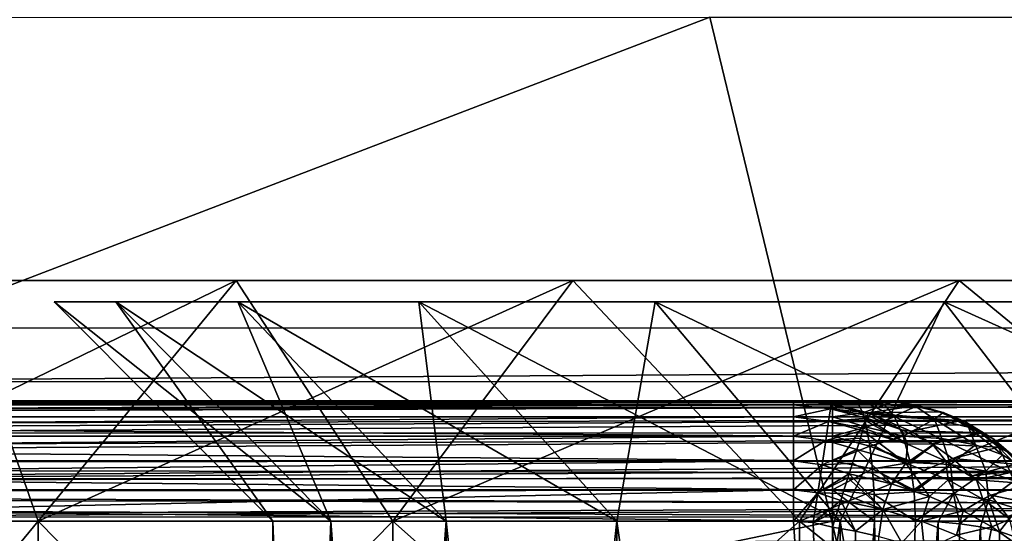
# Model space of a CAD drawing. Header units: metres. Extents: x -206 to 75, y -104 to 104.
# Tile 367 of 656: x -147.37 to -143.28, y 44.93 to 47.06. Entities that reach past the tile are written whole.
import ezdxf

# ---------------------------------------------------------------- set-up
doc = ezdxf.new("R2010")
doc.units = ezdxf.units.M
doc.layers.add('solid_01_1-CONSUMER_THERM_B_125288', color=7, linetype='CONTINUOUS')

msp = doc.modelspace()

# ---------------------------------------------------------------- linework, layer by layer
at = {"layer": 'solid_01_1-CONSUMER_THERM_B_125288'}
for points in [[(-108.467331, 46.871483, 1.5), (-107.910683, 47.194191, 1.5), (-200.514557, 74.966148, 1.5)], [(-109.048912, 46.586853, 1.5), (-108.467331, 46.871483, 1.5), (-200.514557, 74.966148, 1.5)], [(-109.651024, 46.343178, 1.5), (-109.048912, 46.586853, 1.5), (-200.514557, 74.966148, 1.5)], [(-110.268845, 46.142639, 1.5), (-109.651024, 46.343178, 1.5), (-200.514557, 74.966148, 1.5)], [(-110.897278, 45.986664, 1.5), (-110.268845, 46.142639, 1.5), (-200.514557, 74.966148, 1.5)], [(-111.53109, 45.875885, 1.5), (-110.897278, 45.986664, 1.5), (-200.514557, 74.966148, 1.5)], [(-112.794189, 45.78849, 1.5), (-111.53109, 45.875885, 1.5), (-200.514557, 74.966148, 1.5)], [(-168.100571, 58.189758, 1.5), (-112.794189, 45.78849, 1.5), (-200.514557, 74.966148, 1.5)], [(-158.776108, 66.195313), (-102.949013, 67.817345), (-158.757141, -66.251068)], [(-102.949013, 67.817345), (-158.757065, -66.804688), (-158.757141, -66.251068)], [(-102.949013, 67.817345), (-103.148926, 67.301086), (-158.757065, -66.804688)], [(-103.148926, 67.301086), (-103.25058, 66.756882), (-158.757065, -66.804688)], [(-103.25058, 66.756882), (-159.058624, -67.86515), (-158.858719, -67.348892)], [(-103.25058, 66.756882), (-103.250504, 66.203262), (-159.058624, -67.86515)], [(-103.25058, 66.756882), (-158.858719, -67.348892), (-158.757065, -66.804688)], [(-103.250504, 66.203262), (-103.231537, -66.243118), (-159.058624, -67.86515)], [(-76.404617, 63.580017, 75.400002), (-185.604614, 63.572178, 75.400002), (-92.716316, 42.429672, 75.400002)], [(-185.604614, 63.572178, 75.400002), (-93.500069, 42.491352, 75.400002), (-92.716316, 42.429672, 75.400002)], [(-185.604614, 63.572178, 75.400002), (-168.500076, 42.491318, 75.400002), (-93.500069, 42.491352, 75.400002)], [(-168.100571, 58.189758, 1.5), (-166.403046, 57.2313, 1.5), (-112.794189, 45.78849, 1.5)], [(-166.403046, 57.2313, 1.5), (-149.226578, 45.783272, 1.5), (-112.794189, 45.78849, 1.5)], [(-144.503433, 47.075127, 63.5), (-143.392105, 42.481228, 63.5), (-156.500076, 42.48122, 63.5)], [(-155.253433, 47.074356, 63.5), (-144.503433, 47.075127, 63.5), (-156.500076, 42.48122, 63.5)], [(-144.503433, 47.075127, 63.5), (-143.003433, 47.075237, 63.5), (-143.392105, 42.481228, 63.5)], [(-143.003433, 47.075237, 63.5), (-143.392105, 41.183422, 63.5), (-143.392105, 42.481228, 63.5)], [(-143.003433, 47.075237, 63.5), (-142.610916, 41.183422, 63.5), (-143.392105, 41.183422, 63.5)], [(-148.532104, 44.981224, 15.298481), (-147.646606, 45.981224, 15.763157), (-146.472122, 45.981228, 13.820331)], [(-148.532104, 44.981224, 15.298481), (-146.472122, 45.981228, 13.820331), (-147.295151, 44.981224, 13.252318)], [(-147.295151, 44.981224, 35.747681), (-147.646606, 45.981224, 33.236843), (-148.532104, 44.981224, 33.701519)], [(-147.646606, 45.981224, 15.763157), (-147.646606, 45.981224, 33.236843), (-146.472122, 45.981228, 35.179668)], [(-147.295151, 44.981224, 35.747681), (-146.472122, 45.981228, 35.179668), (-147.646606, 45.981224, 33.236843)], [(-146.472122, 45.981228, 13.820331), (-147.646606, 45.981224, 15.763157), (-146.472122, 45.981228, 35.179668)], [(-145.820587, 44.981228, 37.629829), (-146.472122, 45.981228, 35.179668), (-147.295151, 44.981224, 35.747681)], [(-147.295151, 44.981224, 13.252318), (-146.472122, 45.981228, 13.820331), (-145.072021, 45.981228, 12.033241)], [(-147.295151, 44.981224, 13.252318), (-145.072021, 45.981228, 12.033241), (-145.820587, 44.981228, 11.370172)], [(-146.472122, 45.981228, 13.820331), (-146.472122, 45.981228, 35.179668), (-145.072021, 45.981228, 36.966759)], [(-145.820587, 44.981228, 37.629829), (-145.072021, 45.981228, 36.966759), (-146.472122, 45.981228, 35.179668)], [(-145.072021, 45.981228, 12.033241), (-146.472122, 45.981228, 13.820331), (-145.072021, 45.981228, 36.966759)], [(-144.129898, 44.981228, 39.320515), (-145.072021, 45.981228, 36.966759), (-145.820587, 44.981228, 37.629829)], [(-145.820587, 44.981228, 11.370172), (-145.072021, 45.981228, 12.033241), (-143.466721, 45.981228, 10.427949)], [(-145.820587, 44.981228, 11.370172), (-143.466721, 45.981228, 10.427949), (-144.129898, 44.981228, 9.679487)], [(-145.072021, 45.981228, 12.033241), (-145.072021, 45.981228, 36.966759), (-143.466721, 45.981228, 38.572052)], [(-144.129898, 44.981228, 39.320515), (-143.466721, 45.981228, 38.572052), (-145.072021, 45.981228, 36.966759)], [(-143.466721, 45.981228, 10.427949), (-145.072021, 45.981228, 12.033241), (-143.466721, 45.981228, 38.572052)], [(-142.247757, 44.981228, 40.795082), (-143.466721, 45.981228, 38.572052), (-144.129898, 44.981228, 39.320515)], [(-144.129898, 44.981228, 9.679487), (-143.466721, 45.981228, 10.427949), (-141.679626, 45.981228, 9.027862)], [(-144.129898, 44.981228, 9.679487), (-141.679626, 45.981228, 9.027862), (-142.247757, 44.981228, 8.20492)], [(-143.466721, 45.981228, 10.427949), (-143.466721, 45.981228, 38.572052), (-141.679626, 45.981228, 39.972137)], [(-142.247757, 44.981228, 40.795082), (-141.679626, 45.981228, 39.972137), (-143.466721, 45.981228, 38.572052)], [(-141.679626, 45.981228, 9.027862), (-143.466721, 45.981228, 10.427949), (-141.679626, 45.981228, 39.972137)], [(-147.228836, 45.892086, 23.478956), (-146.319778, 44.981228, 23.536163), (-146.078186, 44.981228, 21.623693)], [(-146.9729, 45.892086, 21.452976), (-147.228836, 45.892086, 23.478956), (-146.078186, 44.981228, 21.623693)], [(-147.228836, 45.892086, 25.521044), (-146.319778, 44.981228, 25.463837), (-146.319778, 44.981228, 23.536163)], [(-147.228836, 45.892086, 23.478956), (-147.228836, 45.892086, 25.521044), (-146.319778, 44.981228, 23.536163)], [(-147.228836, 45.892086, 25.521044), (-146.9729, 45.892086, 27.547024), (-146.319778, 44.981228, 25.463837)], [(-146.9729, 45.892086, 21.452976), (-146.9729, 45.892086, 27.547024), (-147.228836, 45.892086, 25.521044)], [(-146.9729, 45.892086, 21.452976), (-147.228836, 45.892086, 25.521044), (-147.228836, 45.892086, 23.478956)], [(-146.9729, 45.892086, 21.452976), (-146.078186, 44.981228, 21.623693), (-145.598785, 44.981228, 19.756582)], [(-146.465042, 45.892086, 19.475067), (-146.9729, 45.892086, 21.452976), (-145.598785, 44.981228, 19.756582)], [(-146.9729, 45.892086, 27.547024), (-146.078186, 44.981228, 27.376307), (-146.319778, 44.981228, 25.463837)], [(-146.9729, 45.892086, 27.547024), (-146.465042, 45.892086, 29.524933), (-146.078186, 44.981228, 27.376307)], [(-146.465042, 45.892086, 19.475067), (-146.465042, 45.892086, 29.524933), (-146.9729, 45.892086, 27.547024)], [(-146.465042, 45.892086, 19.475067), (-146.9729, 45.892086, 27.547024), (-146.9729, 45.892086, 21.452976)], [(-146.465042, 45.892086, 19.475067), (-145.598785, 44.981228, 19.756582), (-144.88916, 44.981228, 17.964279)], [(-145.713318, 45.892086, 17.576431), (-146.465042, 45.892086, 19.475067), (-144.88916, 44.981228, 17.964279)], [(-146.465042, 45.892086, 29.524933), (-145.598785, 44.981228, 29.243418), (-146.078186, 44.981228, 27.376307)], [(-146.465042, 45.892086, 29.524933), (-145.713318, 45.892086, 31.423569), (-145.598785, 44.981228, 29.243418)], [(-145.713318, 45.892086, 17.576431), (-145.713318, 45.892086, 31.423569), (-146.465042, 45.892086, 29.524933)], [(-145.713318, 45.892086, 17.576431), (-146.465042, 45.892086, 29.524933), (-146.465042, 45.892086, 19.475067)], [(-145.713318, 45.892086, 17.576431), (-144.88916, 44.981228, 17.964279), (-143.960495, 44.981228, 16.275049)], [(-144.729584, 45.892086, 15.787013), (-145.713318, 45.892086, 17.576431), (-143.960495, 44.981228, 16.275049)], [(-145.713318, 45.892086, 31.423569), (-144.88916, 44.981228, 31.035721), (-145.598785, 44.981228, 29.243418)], [(-145.713318, 45.892086, 31.423569), (-144.729584, 45.892086, 33.212986), (-144.88916, 44.981228, 31.035721)], [(-144.729584, 45.892086, 15.787013), (-144.729584, 45.892086, 33.212986), (-145.713318, 45.892086, 31.423569)], [(-144.729584, 45.892086, 15.787013), (-145.713318, 45.892086, 31.423569), (-145.713318, 45.892086, 17.576431)], [(-144.729584, 45.892086, 33.212986), (-143.960495, 44.981228, 32.724949), (-144.88916, 44.981228, 31.035721)], [(-144.729584, 45.892086, 15.787013), (-143.960495, 44.981228, 16.275049), (-142.827438, 44.981228, 14.715532)], [(-143.529312, 45.892086, 14.134979), (-144.729584, 45.892086, 15.787013), (-142.827438, 44.981228, 14.715532)], [(-144.729584, 45.892086, 33.212986), (-143.529312, 45.892086, 34.865021), (-143.960495, 44.981228, 32.724949)], [(-143.529312, 45.892086, 14.134979), (-143.529312, 45.892086, 34.865021), (-144.729584, 45.892086, 33.212986)], [(-143.529312, 45.892086, 14.134979), (-144.729584, 45.892086, 33.212986), (-144.729584, 45.892086, 15.787013)], [(-143.529312, 45.892086, 34.865021), (-142.827438, 44.981228, 34.28447), (-143.960495, 44.981228, 32.724949)], [(-143.529312, 45.892086, 14.134979), (-142.827438, 44.981228, 14.715532), (-141.507858, 44.981228, 13.310323)], [(-142.131424, 45.892086, 12.64638), (-143.529312, 45.892086, 14.134979), (-141.507858, 44.981228, 13.310323)], [(-143.529312, 45.892086, 34.865021), (-142.131424, 45.892086, 36.353619), (-142.827438, 44.981228, 34.28447)], [(-142.131424, 45.892086, 12.64638), (-142.131424, 45.892086, 36.353619), (-143.529312, 45.892086, 34.865021)], [(-142.131424, 45.892086, 12.64638), (-143.529312, 45.892086, 34.865021), (-143.529312, 45.892086, 14.134979)], [(-149.226547, 45.559605, 1.525335), (-112.794189, 45.78849, 1.5), (-149.226578, 45.783272, 1.5)], [(-112.794151, 45.564819, 1.525335), (-112.794189, 45.78849, 1.5), (-149.226547, 45.559605, 1.525335)], [(-112.794151, 45.564819, 1.525335), (-149.226547, 45.559605, 1.525335), (-149.226517, 45.347065, 1.600154)], [(-112.794121, 45.35228, 1.600154), (-112.794151, 45.564819, 1.525335), (-149.226517, 45.347065, 1.600154)], [(-168.500076, 45.481216, 46.5), (-139.069153, 45.481228, 46.97401), (-138.557831, 45.481232, 46.681797)], [(-168.500076, 45.481216, 46.5), (-138.557831, 45.481232, 46.681797), (-138.2155, 45.481232, 46.5)], [(-168.500076, 45.481216, 46.5), (-138.2155, 45.481232, 46.5), (-138.2155, 45.476959, 46.434788)], [(-168.500076, 45.481216, 46.5), (-147.956772, 45.481224, 47.5), (-139.891785, 45.481228, 47.5)], [(-168.500076, 45.481216, 46.5), (-139.891785, 45.481228, 47.5), (-139.069153, 45.481228, 46.97401)], [(-168.500076, 45.464314, 46.371098), (-168.500076, 45.481216, 46.5), (-138.2155, 45.476959, 46.434788)], [(-144.155396, 45.481228, 56.5), (-156.021866, 45.466068, 56.622162), (-156.021866, 45.464184, 56.62941)], [(-150.088577, 45.481224, 56.5), (-156.021866, 45.466068, 56.622162), (-144.155396, 45.481228, 56.5)], [(-144.155396, 45.464191, 56.62941), (-144.155396, 45.481228, 56.5), (-156.021866, 45.464184, 56.62941)], [(-156.021866, 45.466068, 47.622162), (-139.891785, 45.476952, 47.565262), (-139.891785, 45.481228, 47.5)], [(-156.021866, 45.466068, 47.622162), (-139.891785, 45.481228, 47.5), (-147.956772, 45.481224, 47.5)], [(-143.992859, 45.464191, 55.37059), (-156.021866, 45.466068, 55.377838), (-156.021759, 45.48122, 55.5)], [(-143.992859, 45.464191, 55.37059), (-156.021759, 45.48122, 55.5), (-150.007309, 45.481224, 55.5)], [(-150.007309, 45.481224, 55.5), (-150.088577, 45.481224, 56.5), (-144.155396, 45.481228, 56.5)], [(-143.99704, 45.481228, 56.012093), (-150.007309, 45.481224, 55.5), (-144.155396, 45.481228, 56.5)], [(-143.992859, 45.464191, 55.37059), (-150.007309, 45.481224, 55.5), (-143.992859, 45.481228, 55.5)], [(-143.99704, 45.481228, 56.012093), (-143.992859, 45.481228, 55.5), (-150.007309, 45.481224, 55.5)], [(-143.997818, 45.468765, 56.523022), (-144.155396, 45.481228, 56.5), (-144.155396, 45.464191, 56.62941)], [(-143.99704, 45.481228, 56.012093), (-144.155396, 45.481228, 56.5), (-143.997818, 45.468765, 56.523022)], [(-143.730499, 45.476486, 55.567108), (-143.820663, 45.481228, 55.530624), (-143.997818, 45.468765, 56.523022)], [(-143.99704, 45.481228, 56.012093), (-143.997818, 45.468765, 56.523022), (-143.820663, 45.481228, 55.530624)], [(-143.99704, 45.481228, 56.012093), (-143.820663, 45.481228, 55.530624), (-143.992859, 45.481228, 55.5)], [(-143.885956, 45.468693, 55.398159), (-143.992859, 45.464191, 55.37059), (-143.992859, 45.481228, 55.5)], [(-143.905411, 45.481228, 55.507713), (-143.885956, 45.468693, 55.398159), (-143.992859, 45.481228, 55.5)], [(-143.820663, 45.481228, 55.530624), (-143.905411, 45.481228, 55.507713), (-143.992859, 45.481228, 55.5)], [(-143.778625, 45.466099, 55.415989), (-143.885956, 45.468693, 55.398159), (-143.905411, 45.481228, 55.507713)], [(-143.778625, 45.466099, 55.415989), (-143.905411, 45.481228, 55.507713), (-143.820663, 45.481228, 55.530624)], [(-143.730499, 45.476486, 55.567108), (-143.778625, 45.466099, 55.415989), (-143.820663, 45.481228, 55.530624)], [(-168.500076, 45.464314, 46.371098), (-138.2155, 45.476959, 46.434788), (-138.2155, 45.464199, 46.370613)], [(-168.500076, 45.414425, 46.25034), (-168.500076, 45.464314, 46.371098), (-138.2155, 45.464199, 46.370613)], [(-168.500076, 45.414425, 46.25034), (-138.2155, 45.464199, 46.370613), (-138.2155, 45.414215, 46.249954)], [(-156.021866, 45.464184, 47.629406), (-139.891785, 45.464191, 47.62941), (-139.891785, 45.476952, 47.565262)], [(-156.021866, 45.466068, 47.622162), (-156.021866, 45.464184, 47.629406), (-139.891785, 45.476952, 47.565262)], [(-143.992859, 45.464191, 55.37059), (-156.021866, 45.464184, 55.370594), (-156.021866, 45.466068, 55.377838)], [(-144.155396, 45.464191, 56.62941), (-156.021866, 45.464184, 56.62941), (-156.021866, 45.417259, 56.744686)], [(-144.155396, 45.464191, 56.62941), (-156.021866, 45.417259, 56.744686), (-156.021866, 45.414238, 56.749996)], [(-144.155396, 45.414238, 56.75), (-144.155396, 45.464191, 56.62941), (-156.021866, 45.414238, 56.749996)], [(-156.021866, 45.414238, 47.749996), (-139.891785, 45.414242, 47.749996), (-139.891785, 45.464191, 47.62941)], [(-156.021866, 45.417259, 47.744686), (-156.021866, 45.414238, 47.749996), (-139.891785, 45.464191, 47.62941)], [(-156.021866, 45.464184, 47.629406), (-156.021866, 45.417259, 47.744686), (-139.891785, 45.464191, 47.62941)], [(-143.992859, 45.464191, 55.37059), (-156.021866, 45.417259, 55.255318), (-156.021866, 45.464184, 55.370594)], [(-143.992859, 45.464191, 55.37059), (-143.992859, 45.414242, 55.25), (-156.021866, 45.417259, 55.255318)], [(-144.001144, 45.447189, 56.64785), (-143.997818, 45.468765, 56.523022), (-144.155396, 45.464191, 56.62941)], [(-144.001144, 45.447189, 56.64785), (-144.155396, 45.464191, 56.62941), (-144.155396, 45.414238, 56.75)], [(-144.009079, 45.395287, 56.76318), (-144.001144, 45.447189, 56.64785), (-144.155396, 45.414238, 56.75)], [(-143.851486, 45.408741, 56.659592), (-144.001144, 45.447189, 56.64785), (-144.009079, 45.395287, 56.76318)], [(-143.844315, 45.431698, 56.545731), (-143.997818, 45.468765, 56.523022), (-144.001144, 45.447189, 56.64785)], [(-143.847931, 45.42009, 56.618565), (-143.844315, 45.431698, 56.545731), (-144.001144, 45.447189, 56.64785)], [(-143.851486, 45.408741, 56.659592), (-143.847931, 45.42009, 56.618565), (-144.001144, 45.447189, 56.64785)], [(-143.63942, 45.461536, 55.609371), (-143.730499, 45.476486, 55.567108), (-143.997818, 45.468765, 56.523022)], [(-143.63942, 45.461536, 55.609371), (-143.997818, 45.468765, 56.523022), (-143.844315, 45.431698, 56.545731)], [(-143.885956, 45.468693, 55.398159), (-143.867462, 45.431713, 55.294109), (-143.992859, 45.464191, 55.37059)], [(-143.867462, 45.431713, 55.294109), (-143.992859, 45.414242, 55.25), (-143.992859, 45.464191, 55.37059)], [(-143.776093, 45.464191, 55.409096), (-143.867462, 45.431713, 55.294109), (-143.885956, 45.468693, 55.398159)], [(-143.778625, 45.466099, 55.415989), (-143.776093, 45.464191, 55.409096), (-143.885956, 45.468693, 55.398159)], [(-143.776093, 45.464191, 55.409096), (-143.736404, 45.417305, 55.300938), (-143.867462, 45.431713, 55.294109)], [(-143.549179, 45.435539, 55.65704), (-143.63942, 45.461536, 55.609371), (-143.844315, 45.431698, 56.545731)], [(-143.64711, 45.457542, 55.479111), (-143.778625, 45.466099, 55.415989), (-143.730499, 45.476486, 55.567108)], [(-143.64711, 45.457542, 55.479111), (-143.776093, 45.464191, 55.409096), (-143.778625, 45.466099, 55.415989)], [(-143.64711, 45.457542, 55.479111), (-143.736404, 45.417305, 55.300938), (-143.776093, 45.464191, 55.409096)], [(-143.64711, 45.457542, 55.479111), (-143.568558, 45.405487, 55.384296), (-143.736404, 45.417305, 55.300938)], [(-143.64711, 45.457542, 55.479111), (-143.730499, 45.476486, 55.567108), (-143.63942, 45.461536, 55.609371)], [(-143.64711, 45.457542, 55.479111), (-143.63942, 45.461536, 55.609371), (-143.533188, 45.432831, 55.563313)], [(-143.64711, 45.457542, 55.479111), (-143.533188, 45.432831, 55.563313), (-143.568558, 45.405487, 55.384296)], [(-143.533188, 45.432831, 55.563313), (-143.63942, 45.461536, 55.609371), (-143.549179, 45.435539, 55.65704)], [(-168.500076, 45.334953, 46.146633), (-168.500076, 45.414425, 46.25034), (-138.2155, 45.414215, 46.249954)], [(-168.500076, 45.334953, 46.146633), (-138.2155, 45.414215, 46.249954), (-138.2155, 45.334759, 46.14642)], [(-143.992859, 45.414242, 55.25), (-156.021866, 45.414238, 55.250008), (-156.021866, 45.417259, 55.255318)], [(-156.021866, 45.334579, 47.853752), (-139.891785, 45.334785, 47.85355), (-139.891785, 45.414242, 47.749996)], [(-156.021866, 45.414238, 47.749996), (-156.021866, 45.334579, 47.853752), (-139.891785, 45.414242, 47.749996)], [(-143.992859, 45.414242, 55.25), (-143.992859, 45.334782, 55.146446), (-156.021866, 45.414238, 55.250008)], [(-144.155396, 45.414238, 56.75), (-156.021866, 45.414238, 56.749996), (-156.021866, 45.334579, 56.853752)], [(-144.155396, 45.334778, 56.853554), (-144.155396, 45.414238, 56.75), (-156.021866, 45.334579, 56.853752)], [(-143.992859, 45.334782, 55.146446), (-156.021866, 45.334579, 55.146252), (-156.021866, 45.414238, 55.250008)], [(-144.009079, 45.395287, 56.76318), (-144.155396, 45.414238, 56.75), (-144.155396, 45.334778, 56.853554)], [(-144.021133, 45.316383, 56.861607), (-144.009079, 45.395287, 56.76318), (-144.155396, 45.334778, 56.853554)], [(-143.867554, 45.35733, 56.771332), (-144.009079, 45.395287, 56.76318), (-144.021133, 45.316383, 56.861607)], [(-143.854736, 45.398338, 56.688892), (-143.851486, 45.408741, 56.659592), (-144.009079, 45.395287, 56.76318)], [(-143.864548, 45.366928, 56.755089), (-143.854736, 45.398338, 56.688892), (-144.009079, 45.395287, 56.76318)], [(-143.867554, 45.35733, 56.771332), (-143.864548, 45.366928, 56.755089), (-144.009079, 45.395287, 56.76318)], [(-143.867462, 45.431713, 55.294109), (-143.850891, 45.372143, 55.200768), (-143.992859, 45.414242, 55.25)], [(-143.850891, 45.372143, 55.200768), (-143.992859, 45.334782, 55.146446), (-143.992859, 45.414242, 55.25)], [(-143.734558, 45.414242, 55.295883), (-143.850891, 45.372143, 55.200768), (-143.867462, 45.431713, 55.294109)], [(-143.736404, 45.417305, 55.300938), (-143.734558, 45.414242, 55.295883), (-143.867462, 45.431713, 55.294109)], [(-143.680481, 45.300941, 56.727978), (-143.854736, 45.398338, 56.688892), (-143.864548, 45.366928, 56.755089)], [(-143.680481, 45.300941, 56.727978), (-143.851486, 45.408741, 56.659592), (-143.854736, 45.398338, 56.688892)], [(-143.704544, 45.360744, 56.624126), (-143.847931, 45.42009, 56.618565), (-143.851486, 45.408741, 56.659592)], [(-143.680481, 45.300941, 56.727978), (-143.704544, 45.360744, 56.624126), (-143.851486, 45.408741, 56.659592)], [(-143.734558, 45.414242, 55.295883), (-143.698837, 45.334621, 55.198517), (-143.850891, 45.372143, 55.200768)], [(-143.704544, 45.360744, 56.624126), (-143.844315, 45.431698, 56.545731), (-143.847931, 45.42009, 56.618565)], [(-143.461685, 45.398029, 55.709557), (-143.549179, 45.435539, 55.65704), (-143.844315, 45.431698, 56.545731)], [(-143.704544, 45.360744, 56.624126), (-143.66713, 45.355541, 56.563461), (-143.844315, 45.431698, 56.545731)], [(-143.461685, 45.398029, 55.709557), (-143.844315, 45.431698, 56.545731), (-143.66713, 45.355541, 56.563461)], [(-143.568558, 45.405487, 55.384296), (-143.734558, 45.414242, 55.295883), (-143.736404, 45.417305, 55.300938)], [(-143.568558, 45.405487, 55.384296), (-143.698837, 45.334621, 55.198517), (-143.734558, 45.414242, 55.295883)], [(-143.568558, 45.405487, 55.384296), (-143.537735, 45.325245, 55.275852), (-143.698837, 45.334621, 55.198517)], [(-143.378723, 45.348938, 55.766171), (-143.461685, 45.398029, 55.709557), (-143.66713, 45.355541, 56.563461)], [(-143.533188, 45.432831, 55.563313), (-143.427948, 45.371956, 55.497536), (-143.568558, 45.405487, 55.384296)], [(-143.568558, 45.405487, 55.384296), (-143.398193, 45.298378, 55.379406), (-143.537735, 45.325245, 55.275852)], [(-143.568558, 45.405487, 55.384296), (-143.427948, 45.371956, 55.497536), (-143.398193, 45.298378, 55.379406)], [(-143.442169, 45.394783, 55.661945), (-143.549179, 45.435539, 55.65704), (-143.461685, 45.398029, 55.709557)], [(-143.533188, 45.432831, 55.563313), (-143.549179, 45.435539, 55.65704), (-143.442169, 45.394783, 55.661945)], [(-143.533188, 45.432831, 55.563313), (-143.442169, 45.394783, 55.661945), (-143.427948, 45.371956, 55.497536)], [(-143.442169, 45.394783, 55.661945), (-143.461685, 45.398029, 55.709557), (-143.378723, 45.348938, 55.766171)], [(-143.877167, 45.326565, 56.815689), (-143.867554, 45.35733, 56.771332), (-144.021133, 45.316383, 56.861607)], [(-143.850891, 45.372143, 55.200768), (-143.837036, 45.292973, 55.122814), (-143.992859, 45.334782, 55.146446)], [(-143.687698, 45.222572, 56.827118), (-143.867554, 45.35733, 56.771332), (-143.877167, 45.326565, 56.815689)], [(-143.680481, 45.300941, 56.727978), (-143.864548, 45.366928, 56.755089), (-143.867554, 45.35733, 56.771332)], [(-143.687698, 45.222572, 56.827118), (-143.680481, 45.300941, 56.727978), (-143.867554, 45.35733, 56.771332)], [(-143.698837, 45.334621, 55.198517), (-143.837036, 45.292973, 55.122814), (-143.850891, 45.372143, 55.200768)], [(-143.704544, 45.360744, 56.624126), (-143.579132, 45.303082, 56.564575), (-143.66713, 45.355541, 56.563461)], [(-143.680481, 45.300941, 56.727978), (-143.579132, 45.303082, 56.564575), (-143.704544, 45.360744, 56.624126)], [(-143.378723, 45.348938, 55.766171), (-143.66713, 45.355541, 56.563461), (-143.579132, 45.303082, 56.564575)], [(-143.442169, 45.394783, 55.661945), (-143.378723, 45.348938, 55.766171), (-143.375778, 45.346912, 55.768322)], [(-143.442169, 45.394783, 55.661945), (-143.375778, 45.346912, 55.768322), (-143.321777, 45.321663, 55.629223)], [(-143.442169, 45.394783, 55.661945), (-143.321777, 45.321663, 55.629223), (-143.427948, 45.371956, 55.497536)], [(-143.427948, 45.371956, 55.497536), (-143.286118, 45.257282, 55.500992), (-143.398193, 45.298378, 55.379406)], [(-143.427948, 45.371956, 55.497536), (-143.321777, 45.321663, 55.629223), (-143.286118, 45.257282, 55.500992)], [(-168.500076, 45.231331, 46.067051), (-168.500076, 45.334953, 46.146633), (-138.2155, 45.334759, 46.14642)], [(-168.500076, 45.231331, 46.067051), (-138.2155, 45.334759, 46.14642), (-138.2155, 45.231232, 46.06699)], [(-156.021866, 45.231228, 47.93301), (-139.891785, 45.231232, 47.93301), (-139.891785, 45.334785, 47.85355)], [(-156.021866, 45.334579, 47.853752), (-156.021866, 45.231228, 47.93301), (-139.891785, 45.334785, 47.85355)], [(-143.992859, 45.334782, 55.146446), (-143.992859, 45.231228, 55.066986), (-156.021866, 45.334579, 55.146252)], [(-144.155396, 45.334778, 56.853554), (-156.021866, 45.334579, 56.853752), (-156.021866, 45.231224, 56.93301)], [(-144.155396, 45.231224, 56.933014), (-144.155396, 45.334778, 56.853554), (-156.021866, 45.231224, 56.93301)], [(-143.992859, 45.231228, 55.066986), (-156.021866, 45.231228, 55.06699), (-156.021866, 45.334579, 55.146252)], [(-112.794121, 45.35228, 1.600154), (-149.226517, 45.347065, 1.600154), (-149.226486, 45.156673, 1.720659)], [(-112.794098, 45.161888, 1.720659), (-112.794121, 45.35228, 1.600154), (-149.226486, 45.156673, 1.720659)], [(-144.021133, 45.316383, 56.861607), (-144.155396, 45.334778, 56.853554), (-144.155396, 45.231224, 56.933014)], [(-144.036499, 45.215553, 56.936806), (-144.021133, 45.316383, 56.861607), (-144.155396, 45.231224, 56.933014)], [(-143.892258, 45.278294, 56.869221), (-144.021133, 45.316383, 56.861607), (-144.036499, 45.215553, 56.936806)], [(-143.892258, 45.278294, 56.869221), (-143.877167, 45.326565, 56.815689), (-144.021133, 45.316383, 56.861607)], [(-143.837036, 45.292973, 55.122814), (-143.992859, 45.231228, 55.066986), (-143.992859, 45.334782, 55.146446)], [(-143.687698, 45.222572, 56.827118), (-143.877167, 45.326565, 56.815689), (-143.892258, 45.278294, 56.869221)], [(-143.698837, 45.334621, 55.198517), (-143.671524, 45.231228, 55.124065), (-143.837036, 45.292973, 55.122814)], [(-143.537735, 45.325245, 55.275852), (-143.671524, 45.231228, 55.124065), (-143.698837, 45.334621, 55.198517)], [(-143.537735, 45.325245, 55.275852), (-143.670395, 45.225464, 55.120991), (-143.671524, 45.231228, 55.124065)], [(-143.537735, 45.325245, 55.275852), (-143.502258, 45.216118, 55.201595), (-143.670395, 45.225464, 55.120991)], [(-143.375778, 45.346912, 55.768322), (-143.378723, 45.348938, 55.766171), (-143.579132, 45.303082, 56.564575)], [(-143.302032, 45.288612, 55.82597), (-143.375778, 45.346912, 55.768322), (-143.579132, 45.303082, 56.564575)], [(-143.537735, 45.325245, 55.275852), (-143.398193, 45.298378, 55.379406), (-143.502258, 45.216118, 55.201595)], [(-143.250732, 45.260078, 55.768906), (-143.375778, 45.346912, 55.768322), (-143.302032, 45.288612, 55.82597)], [(-143.321777, 45.321663, 55.629223), (-143.375778, 45.346912, 55.768322), (-143.250732, 45.260078, 55.768906)], [(-143.321777, 45.321663, 55.629223), (-143.203094, 45.205799, 55.632717), (-143.286118, 45.257282, 55.500992)], [(-143.321777, 45.321663, 55.629223), (-143.250732, 45.260078, 55.768906), (-143.203094, 45.205799, 55.632717)], [(-143.909637, 45.222672, 56.915005), (-143.892258, 45.278294, 56.869221), (-144.036499, 45.215553, 56.936806)], [(-143.837036, 45.292973, 55.122814), (-143.826614, 45.19817, 55.064167), (-143.992859, 45.231228, 55.066986)], [(-143.748154, 45.136536, 56.915718), (-143.892258, 45.278294, 56.869221), (-143.909637, 45.222672, 56.915005)], [(-143.748154, 45.136536, 56.915718), (-143.687698, 45.222572, 56.827118), (-143.892258, 45.278294, 56.869221)], [(-143.670395, 45.225464, 55.120991), (-143.826614, 45.19817, 55.064167), (-143.837036, 45.292973, 55.122814)], [(-143.671524, 45.231228, 55.124065), (-143.670395, 45.225464, 55.120991), (-143.837036, 45.292973, 55.122814)], [(-143.687698, 45.222572, 56.827118), (-143.521927, 45.230907, 56.650036), (-143.680481, 45.300941, 56.727978)], [(-143.680481, 45.300941, 56.727978), (-143.521927, 45.230907, 56.650036), (-143.579132, 45.303082, 56.564575)], [(-143.521927, 45.230907, 56.650036), (-143.493515, 45.241055, 56.560406), (-143.579132, 45.303082, 56.564575)], [(-143.302032, 45.288612, 55.82597), (-143.579132, 45.303082, 56.564575), (-143.493515, 45.241055, 56.560406)], [(-143.398193, 45.298378, 55.379406), (-143.356079, 45.189423, 55.3097), (-143.502258, 45.216118, 55.201595)], [(-143.232941, 45.217529, 55.888153), (-143.302032, 45.288612, 55.82597), (-143.493515, 45.241055, 56.560406)], [(-143.398193, 45.298378, 55.379406), (-143.286118, 45.257282, 55.500992), (-143.356079, 45.189423, 55.3097)], [(-143.250732, 45.260078, 55.768906), (-143.302032, 45.288612, 55.82597), (-143.232941, 45.217529, 55.888153)], [(-143.521927, 45.230907, 56.650036), (-143.394745, 45.153233, 56.548042), (-143.493515, 45.241055, 56.560406)], [(-143.394745, 45.153233, 56.548042), (-143.411728, 45.169754, 56.550831), (-143.493515, 45.241055, 56.560406)], [(-143.232941, 45.217529, 55.888153), (-143.493515, 45.241055, 56.560406), (-143.411728, 45.169754, 56.550831)], [(-143.286118, 45.257282, 55.500992), (-143.237686, 45.148438, 55.437187), (-143.356079, 45.189423, 55.3097)], [(-143.286118, 45.257282, 55.500992), (-143.203094, 45.205799, 55.632717), (-143.237686, 45.148438, 55.437187)], [(-168.500076, 45.231331, 46.067051), (-138.2155, 45.231232, 46.06699), (-138.2155, 45.17255, 46.038052)], [(-168.500076, 45.110626, 46.017036), (-168.500076, 45.231331, 46.067051), (-138.2155, 45.17255, 46.038052)], [(-156.021866, 45.110634, 47.982964), (-139.891785, 45.110638, 47.982964), (-139.891785, 45.231232, 47.93301)], [(-156.021866, 45.22543, 47.936306), (-156.021866, 45.110634, 47.982964), (-139.891785, 45.231232, 47.93301)], [(-156.021866, 45.231228, 47.93301), (-156.021866, 45.22543, 47.936306), (-139.891785, 45.231232, 47.93301)], [(-143.992859, 45.231228, 55.066986), (-156.021866, 45.225433, 55.063694), (-156.021866, 45.231228, 55.06699)], [(-143.992859, 45.231228, 55.066986), (-143.992859, 45.110638, 55.017036), (-156.021866, 45.225433, 55.063694)], [(-144.155396, 45.231224, 56.933014), (-156.021866, 45.231224, 56.93301), (-156.021866, 45.22543, 56.936306)], [(-144.155396, 45.231224, 56.933014), (-156.021866, 45.22543, 56.936306), (-156.021866, 45.11063, 56.982964)], [(-144.155396, 45.110634, 56.982964), (-144.155396, 45.231224, 56.933014), (-156.021866, 45.11063, 56.982964)], [(-143.992859, 45.110638, 55.017036), (-156.021866, 45.110634, 55.017036), (-156.021866, 45.225433, 55.063694)], [(-144.036499, 45.215553, 56.936806), (-144.155396, 45.231224, 56.933014), (-144.155396, 45.110634, 56.982964)], [(-144.05423, 45.099274, 56.983948), (-144.036499, 45.215553, 56.936806), (-144.155396, 45.110634, 56.982964)], [(-143.923584, 45.178089, 56.942837), (-144.036499, 45.215553, 56.936806), (-144.05423, 45.099274, 56.983948)], [(-143.923584, 45.178089, 56.942837), (-143.909637, 45.222672, 56.915005), (-144.036499, 45.215553, 56.936806)], [(-143.826614, 45.19817, 55.064167), (-143.992859, 45.110638, 55.017036), (-143.992859, 45.231228, 55.066986)], [(-143.826614, 45.19817, 55.064167), (-143.82016, 45.092487, 55.027756), (-143.992859, 45.110638, 55.017036)], [(-143.748154, 45.136536, 56.915718), (-143.909637, 45.222672, 56.915005), (-143.923584, 45.178089, 56.942837)], [(-143.670395, 45.225464, 55.120991), (-143.654327, 45.110638, 55.077171), (-143.826614, 45.19817, 55.064167)], [(-143.653641, 45.102898, 55.075287), (-143.82016, 45.092487, 55.027756), (-143.826614, 45.19817, 55.064167)], [(-143.654327, 45.110638, 55.077171), (-143.653641, 45.102898, 55.075287), (-143.826614, 45.19817, 55.064167)], [(-143.748154, 45.136536, 56.915718), (-143.588989, 45.08395, 56.860237), (-143.687698, 45.222572, 56.827118)], [(-143.687698, 45.222572, 56.827118), (-143.511703, 45.152172, 56.74638), (-143.521927, 45.230907, 56.650036)], [(-143.588989, 45.08395, 56.860237), (-143.511703, 45.152172, 56.74638), (-143.687698, 45.222572, 56.827118)], [(-143.502258, 45.216118, 55.201595), (-143.654327, 45.110638, 55.077171), (-143.670395, 45.225464, 55.120991)], [(-143.502258, 45.216118, 55.201595), (-143.653641, 45.102898, 55.075287), (-143.654327, 45.110638, 55.077171)], [(-143.502258, 45.216118, 55.201595), (-143.489548, 45.094383, 55.153069), (-143.653641, 45.102898, 55.075287)], [(-143.511703, 45.152172, 56.74638), (-143.394745, 45.153233, 56.548042), (-143.521927, 45.230907, 56.650036)], [(-143.502258, 45.216118, 55.201595), (-143.356079, 45.189423, 55.3097), (-143.489548, 45.094383, 55.153069)], [(-143.212128, 45.191948, 55.908958), (-143.232941, 45.217529, 55.888153), (-143.411728, 45.169754, 56.550831)], [(-143.212128, 45.191948, 55.908958), (-143.411728, 45.169754, 56.550831), (-143.394745, 45.153233, 56.548042)], [(-143.17247, 45.136093, 55.952099), (-143.212128, 45.191948, 55.908958), (-143.394745, 45.153233, 56.548042)], [(-168.500076, 45.110626, 46.017036), (-138.2155, 45.17255, 46.038052), (-138.2155, 45.110569, 46.017017)], [(-112.794098, 45.161888, 1.720659), (-149.226486, 45.156673, 1.720659), (-149.226456, 44.998093, 1.880731)], [(-112.794075, 45.003311, 1.880731), (-112.794098, 45.161888, 1.720659), (-149.226456, 44.998093, 1.880731)], [(-143.928802, 45.161377, 56.951584), (-143.923584, 45.178089, 56.942837), (-144.05423, 45.099274, 56.983948)], [(-143.949371, 45.095577, 56.97831), (-143.928802, 45.161377, 56.951584), (-144.05423, 45.099274, 56.983948)], [(-143.784027, 45.029541, 56.965282), (-143.928802, 45.161377, 56.951584), (-143.949371, 45.095577, 56.97831)], [(-143.784027, 45.029541, 56.965282), (-143.923584, 45.178089, 56.942837), (-143.928802, 45.161377, 56.951584)], [(-143.784027, 45.029541, 56.965282), (-143.748154, 45.136536, 56.915718), (-143.923584, 45.178089, 56.942837)], [(-143.588989, 45.08395, 56.860237), (-143.449249, 45.023479, 56.782131), (-143.511703, 45.152172, 56.74638)], [(-143.511703, 45.152172, 56.74638), (-143.367752, 45.07291, 56.638081), (-143.394745, 45.153233, 56.548042)], [(-143.449249, 45.023479, 56.782131), (-143.367752, 45.07291, 56.638081), (-143.511703, 45.152172, 56.74638)], [(-143.356079, 45.189423, 55.3097), (-143.344955, 45.070103, 55.25713), (-143.489548, 45.094383, 55.153069)], [(-143.367752, 45.07291, 56.638081), (-143.335175, 45.089798, 56.535633), (-143.394745, 45.153233, 56.548042)], [(-143.17247, 45.136093, 55.952099), (-143.394745, 45.153233, 56.548042), (-143.335175, 45.089798, 56.535633)], [(-143.356079, 45.189423, 55.3097), (-143.237686, 45.148438, 55.437187), (-143.344955, 45.070103, 55.25713)], [(-168.500076, 45.110626, 46.017036), (-138.2155, 44.981232, 46), (-168.500076, 44.981216, 46)], [(-168.500076, 45.110626, 46.017036), (-138.2155, 45.046398, 46.004265), (-138.2155, 44.981232, 46)], [(-168.500076, 45.110626, 46.017036), (-138.2155, 45.110569, 46.017017), (-138.2155, 45.046398, 46.004265)], [(-143.992859, 45.110638, 55.017036), (-143.992859, 44.981228, 55), (-156.021866, 45.102879, 55.015026)], [(-156.021866, 45.102879, 47.984974), (-139.891785, 45.046494, 47.995724), (-139.891785, 45.110638, 47.982964)], [(-156.021866, 45.110634, 47.982964), (-156.021866, 45.102879, 47.984974), (-139.891785, 45.110638, 47.982964)], [(-143.992859, 45.110638, 55.017036), (-156.021866, 45.102879, 55.015026), (-156.021866, 45.110634, 55.017036)], [(-144.155396, 45.110634, 56.982964), (-156.021866, 45.11063, 56.982964), (-156.021866, 45.102879, 56.984974)], [(-150.088608, 44.981224, 57), (-144.155396, 45.110634, 56.982964), (-156.021866, 45.102879, 56.984974)], [(-150.088608, 44.981224, 57), (-144.155334, 44.98122, 57), (-144.155396, 45.110634, 56.982964)], [(-144.05423, 45.099274, 56.983948), (-144.155396, 45.110634, 56.982964), (-144.155334, 44.98122, 57)], [(-143.817963, 44.981228, 55.015411), (-143.992859, 44.981228, 55), (-143.992859, 45.110638, 55.017036)], [(-143.82016, 45.092487, 55.027756), (-143.817963, 44.981228, 55.015411), (-143.992859, 45.110638, 55.017036)], [(-143.784027, 45.029541, 56.965282), (-143.588989, 45.08395, 56.860237), (-143.748154, 45.136536, 56.915718)], [(-143.237686, 45.148438, 55.437187), (-143.22496, 45.032227, 55.380905), (-143.344955, 45.070103, 55.25713)], [(-143.121613, 45.04475, 56.017197), (-143.17247, 45.136093, 55.952099), (-143.335175, 45.089798, 56.535633)], [(-156.021866, 45.102879, 47.984974), (-156.021866, 44.98122, 48), (-139.891785, 45.046494, 47.995724)], [(-156.021866, 45.102879, 55.015026), (-143.992859, 44.981228, 55), (-156.021866, 44.98122, 55)], [(-144.073166, 44.975002, 57), (-144.05423, 45.099274, 56.983948), (-144.155334, 44.98122, 57)], [(-143.958237, 45.0672, 56.986378), (-144.05423, 45.099274, 56.983948), (-144.073166, 44.975002, 57)], [(-143.958237, 45.0672, 56.986378), (-143.949371, 45.095577, 56.97831), (-144.05423, 45.099274, 56.983948)], [(-143.784027, 45.029541, 56.965282), (-143.949371, 45.095577, 56.97831), (-143.958237, 45.0672, 56.986378)], [(-143.653641, 45.102898, 55.075287), (-143.648453, 44.981228, 55.061176), (-143.82016, 45.092487, 55.027756)], [(-143.648453, 44.981228, 55.061176), (-143.817963, 44.981228, 55.015411), (-143.82016, 45.092487, 55.027756)], [(-143.784027, 45.029541, 56.965282), (-143.622421, 44.980679, 56.916164), (-143.588989, 45.08395, 56.860237)], [(-143.489548, 45.094383, 55.153069), (-143.648453, 44.981228, 55.061176), (-143.653641, 45.102898, 55.075287)], [(-143.489548, 45.094383, 55.153069), (-143.554306, 44.978607, 55.101292), (-143.648453, 44.981228, 55.061176)], [(-143.622421, 44.980679, 56.916164), (-143.449249, 45.023479, 56.782131), (-143.588989, 45.08395, 56.860237)], [(-143.489548, 45.094383, 55.153069), (-143.463867, 44.970642, 55.151375), (-143.554306, 44.978607, 55.101292)], [(-143.489548, 45.094383, 55.153069), (-143.344955, 45.070103, 55.25713), (-143.463867, 44.970642, 55.151375)], [(-143.344955, 45.070103, 55.25713), (-143.378159, 44.957207, 55.211235), (-143.463867, 44.970642, 55.151375)], [(-143.449249, 45.023479, 56.782131), (-143.330109, 44.957581, 56.686508), (-143.367752, 45.07291, 56.638081)], [(-143.344955, 45.070103, 55.25713), (-143.298279, 44.938232, 55.280575), (-143.378159, 44.957207, 55.211235)], [(-143.367752, 45.07291, 56.638081), (-143.255707, 44.988869, 56.511116), (-143.335175, 45.089798, 56.535633)], [(-143.330109, 44.957581, 56.686508), (-143.255707, 44.988869, 56.511116), (-143.367752, 45.07291, 56.638081)], [(-143.344955, 45.070103, 55.25713), (-143.22496, 45.032227, 55.380905), (-143.298279, 44.938232, 55.280575)], [(-143.255707, 44.988869, 56.511116), (-143.265152, 45.002048, 56.514618), (-143.335175, 45.089798, 56.535633)], [(-143.121613, 45.04475, 56.017197), (-143.335175, 45.089798, 56.535633), (-143.265152, 45.002048, 56.514618)], [(-139.891785, 45.046494, 47.995724), (-156.021866, 44.98122, 48), (-139.891785, 44.981228, 48)], [(-143.970886, 45.026741, 56.994572), (-143.958237, 45.0672, 56.986378), (-144.073166, 44.975002, 57)], [(-143.970886, 45.026741, 56.994572), (-144.073166, 44.975002, 57), (-143.992859, 44.956459, 57)], [(-143.897018, 44.939281, 56.995399), (-143.970886, 45.026741, 56.994572), (-143.992859, 44.956459, 57)], [(-143.897018, 44.939281, 56.995399), (-143.958237, 45.0672, 56.986378), (-143.970886, 45.026741, 56.994572)], [(-143.784027, 45.029541, 56.965282), (-143.958237, 45.0672, 56.986378), (-143.897018, 44.939281, 56.995399)], [(-143.784027, 45.029541, 56.965282), (-143.897018, 44.939281, 56.995399), (-143.800751, 44.917427, 56.981373)], [(-143.784027, 45.029541, 56.965282), (-143.800751, 44.917427, 56.981373), (-143.705002, 44.89093, 56.957672)], [(-143.784027, 45.029541, 56.965282), (-143.705002, 44.89093, 56.957672), (-143.622421, 44.980679, 56.916164)], [(-143.22496, 45.032227, 55.380905), (-143.225342, 44.9137, 55.358974), (-143.298279, 44.938232, 55.280575)], [(-112.794075, 45.003311, 1.880731), (-149.226456, 44.998093, 1.880731), (-149.22644, 44.879765, 2.071429)], [(-112.794075, 45.003311, 1.880731), (-149.22644, 44.879765, 2.071429), (-112.79406, 44.884979, 2.071429)], [(-143.622421, 44.980679, 56.916164), (-143.477097, 44.923092, 56.843578), (-143.449249, 45.023479, 56.782131)], [(-143.477097, 44.923092, 56.843578), (-143.330109, 44.957581, 56.686508), (-143.449249, 45.023479, 56.782131)], [(-143.330109, 44.957581, 56.686508), (-143.231689, 44.888092, 56.577618), (-143.255707, 44.988869, 56.511116)], [(-93.500069, 44.981251, 46), (-168.500076, 42.981216, 46), (-131.000076, 44.53931, 46)], [(-93.500069, 42.981251, 46), (-168.500076, 42.981216, 46), (-93.500069, 44.981251, 46)], [(-168.500076, 42.981216, 46), (-138.2155, 44.981232, 46), (-137.60817, 44.966728, 46)], [(-168.500076, 42.981216, 46), (-168.500076, 44.981216, 46), (-138.2155, 44.981232, 46)], [(-168.500076, 42.981216, 46), (-137.60817, 44.966728, 46), (-136.93721, 44.921528, 46)], [(-139.891785, 44.981228, 48), (-156.021866, 44.98122, 48), (-145.176376, 42.481228, 48)], [(-156.000046, 42.48122, 55), (-156.021866, 44.98122, 55), (-143.992859, 44.981228, 55)], [(-156.021866, 44.98122, 48), (-156.000046, 42.48122, 48), (-145.176376, 42.481228, 48)], [(-156.000046, 42.48122, 55), (-143.992859, 44.981228, 55), (-143.992859, 42.481228, 55)], [(-156.000046, 42.48122, 57), (-143.992859, 42.481228, 57), (-150.088608, 44.981224, 57)], [(-143.992859, 42.481228, 57), (-144.155334, 44.98122, 57), (-150.088608, 44.981224, 57)], [(-148.532104, 44.981224, 33.701519), (-148.532089, 43.481224, 33.70153), (-147.295135, 43.481224, 35.747704)], [(-147.295151, 44.981224, 35.747681), (-148.532104, 44.981224, 33.701519), (-147.295135, 43.481224, 35.747704)], [(-148.532104, 44.981224, 15.298481), (-147.295151, 44.981224, 13.252318), (-148.532089, 43.481224, 15.298462)], [(-147.295151, 44.981224, 13.252318), (-147.295135, 43.481224, 13.252285), (-148.532089, 43.481224, 15.298462)], [(-145.820587, 44.981228, 37.629829), (-147.295151, 44.981224, 35.747681), (-145.820572, 43.481228, 37.629841)], [(-147.295151, 44.981224, 13.252318), (-145.820587, 44.981228, 11.370172), (-147.295135, 43.481224, 13.252285)], [(-147.295151, 44.981224, 35.747681), (-147.295135, 43.481224, 35.747704), (-145.820572, 43.481228, 37.629841)], [(-145.820587, 44.981228, 11.370172), (-145.820557, 43.481228, 11.370142), (-147.295135, 43.481224, 13.252285)], [(-146.078186, 44.981228, 27.376307), (-146.078171, 38.4655, 27.376303), (-146.319778, 38.4655, 25.463835)], [(-146.319778, 44.981228, 25.463837), (-146.319778, 38.4655, 25.463835), (-146.319778, 38.4655, 23.536165)], [(-146.078186, 44.981228, 27.376307), (-146.319778, 38.4655, 25.463835), (-146.319778, 44.981228, 25.463837)], [(-146.319778, 44.981228, 23.536163), (-146.319778, 38.4655, 23.536165), (-146.078171, 38.4655, 21.623697)], [(-146.319778, 44.981228, 25.463837), (-146.319778, 38.4655, 23.536165), (-146.319778, 44.981228, 23.536163)], [(-146.319778, 44.981228, 23.536163), (-146.078171, 38.4655, 21.623697), (-146.078186, 44.981228, 21.623693)], [(-145.598785, 44.981228, 29.243418), (-146.078171, 38.4655, 27.376303), (-146.078186, 44.981228, 27.376307)], [(-146.078186, 44.981228, 21.623693), (-146.078171, 38.4655, 21.623697), (-145.598785, 38.4655, 19.75659)], [(-146.078186, 44.981228, 21.623693), (-145.598785, 38.4655, 19.75659), (-145.598785, 44.981228, 19.756582)], [(-145.598785, 44.981228, 29.243418), (-145.598785, 38.4655, 29.24341), (-146.078171, 38.4655, 27.376303)], [(-145.820587, 44.981228, 37.629829), (-145.820572, 43.481228, 37.629841), (-144.129822, 43.481228, 39.320564)], [(-144.129898, 44.981228, 39.320515), (-145.820587, 44.981228, 37.629829), (-144.129822, 43.481228, 39.320564)], [(-145.820587, 44.981228, 11.370172), (-144.129898, 44.981228, 9.679487), (-145.820557, 43.481228, 11.370142)], [(-144.129898, 44.981228, 9.679487), (-144.129807, 43.481228, 9.67942), (-145.820557, 43.481228, 11.370142)], [(-144.88916, 44.981228, 31.035721), (-144.88916, 38.4655, 31.035711), (-145.598785, 38.4655, 29.24341)], [(-144.88916, 44.981228, 31.035721), (-145.598785, 38.4655, 29.24341), (-145.598785, 44.981228, 29.243418)], [(-145.598785, 44.981228, 19.756582), (-145.598785, 38.4655, 19.75659), (-144.88916, 38.4655, 17.964289)], [(-145.598785, 44.981228, 19.756582), (-144.88916, 38.4655, 17.964289), (-144.88916, 44.981228, 17.964279)], [(-139.891785, 44.981228, 48), (-145.176376, 42.481228, 48), (-133.561066, 42.481232, 48)], [(-143.960495, 44.981228, 32.724949), (-143.960495, 38.4655, 32.724941), (-144.88916, 38.4655, 31.035711)], [(-143.960495, 44.981228, 32.724949), (-144.88916, 38.4655, 31.035711), (-144.88916, 44.981228, 31.035721)], [(-144.88916, 44.981228, 17.964279), (-144.88916, 38.4655, 17.964289), (-143.960495, 38.4655, 16.275059)], [(-144.88916, 44.981228, 17.964279), (-143.960495, 38.4655, 16.275059), (-143.960495, 44.981228, 16.275049)], [(-143.992859, 42.481228, 57), (-144.073166, 44.975002, 57), (-144.155334, 44.98122, 57)], [(-144.129898, 44.981228, 39.320515), (-144.129822, 43.481228, 39.320564), (-142.247665, 43.481228, 40.795124)], [(-142.247757, 44.981228, 40.795082), (-144.129898, 44.981228, 39.320515), (-142.247665, 43.481228, 40.795124)], [(-144.129898, 44.981228, 9.679487), (-142.247757, 44.981228, 8.20492), (-144.129807, 43.481228, 9.67942)], [(-142.247757, 44.981228, 8.20492), (-142.24765, 43.481228, 8.204862), (-144.129807, 43.481228, 9.67942)], [(-143.992859, 42.481228, 57), (-143.992859, 44.956459, 57), (-144.073166, 44.975002, 57)], [(-143.817963, 44.981228, 55.015411), (-143.992859, 42.481228, 55), (-143.992859, 44.981228, 55)], [(-143.817963, 44.981228, 55.015411), (-143.756927, 42.481228, 55.028229), (-143.992859, 42.481228, 55)], [(-143.869492, 42.481228, 56.992363), (-143.992859, 44.956459, 57), (-143.992859, 42.481228, 57)], [(-143.897018, 44.939281, 56.995399), (-143.992859, 44.956459, 57), (-143.869492, 42.481228, 56.992363)], [(-142.827438, 44.981228, 34.28447), (-142.827438, 38.4655, 34.284458), (-143.960495, 38.4655, 32.724941)], [(-142.827438, 44.981228, 34.28447), (-143.960495, 38.4655, 32.724941), (-143.960495, 44.981228, 32.724949)], [(-143.960495, 44.981228, 16.275049), (-143.960495, 38.4655, 16.275059), (-142.827438, 38.4655, 14.715542)], [(-143.960495, 44.981228, 16.275049), (-142.827438, 38.4655, 14.715542), (-142.827438, 44.981228, 14.715532)], [(-143.648453, 44.981228, 55.061176), (-143.756927, 42.481228, 55.028229), (-143.817963, 44.981228, 55.015411)], [(-143.554306, 44.978607, 55.101292), (-143.756927, 42.481228, 55.028229), (-143.648453, 44.981228, 55.061176)], [(-143.554306, 44.978607, 55.101292), (-143.53476, 42.481228, 55.111095), (-143.756927, 42.481228, 55.028229)], [(-143.622421, 44.980679, 56.916164), (-143.705002, 44.89093, 56.957672), (-143.610794, 44.859882, 56.924141)], [(-143.622421, 44.980679, 56.916164), (-143.610794, 44.859882, 56.924141), (-143.477097, 44.923092, 56.843578)], [(-143.554306, 44.978607, 55.101292), (-143.463867, 44.970642, 55.151375), (-143.53476, 42.481228, 55.111095)], [(-143.463867, 44.970642, 55.151375), (-143.378159, 44.957207, 55.211235), (-143.53476, 42.481228, 55.111095)], [(-143.378159, 44.957207, 55.211235), (-143.337784, 42.481228, 55.244434), (-143.53476, 42.481228, 55.111095)], [(-143.477097, 44.923092, 56.843578), (-143.350037, 44.859028, 56.751816), (-143.330109, 44.957581, 56.686508)], [(-143.378159, 44.957207, 55.211235), (-143.298279, 44.938232, 55.280575), (-143.337784, 42.481228, 55.244434)], [(-143.350037, 44.859028, 56.751816), (-143.231689, 44.888092, 56.577618), (-143.330109, 44.957581, 56.686508)], [(-143.800751, 44.917427, 56.981373), (-143.897018, 44.939281, 56.995399), (-143.869492, 42.481228, 56.992363)], [(-143.298279, 44.938232, 55.280575), (-143.225342, 44.9137, 55.358974), (-143.337784, 42.481228, 55.244434)]]:
    msp.add_3dface(points, dxfattribs=at)

doc.saveas('drawing.dxf')
